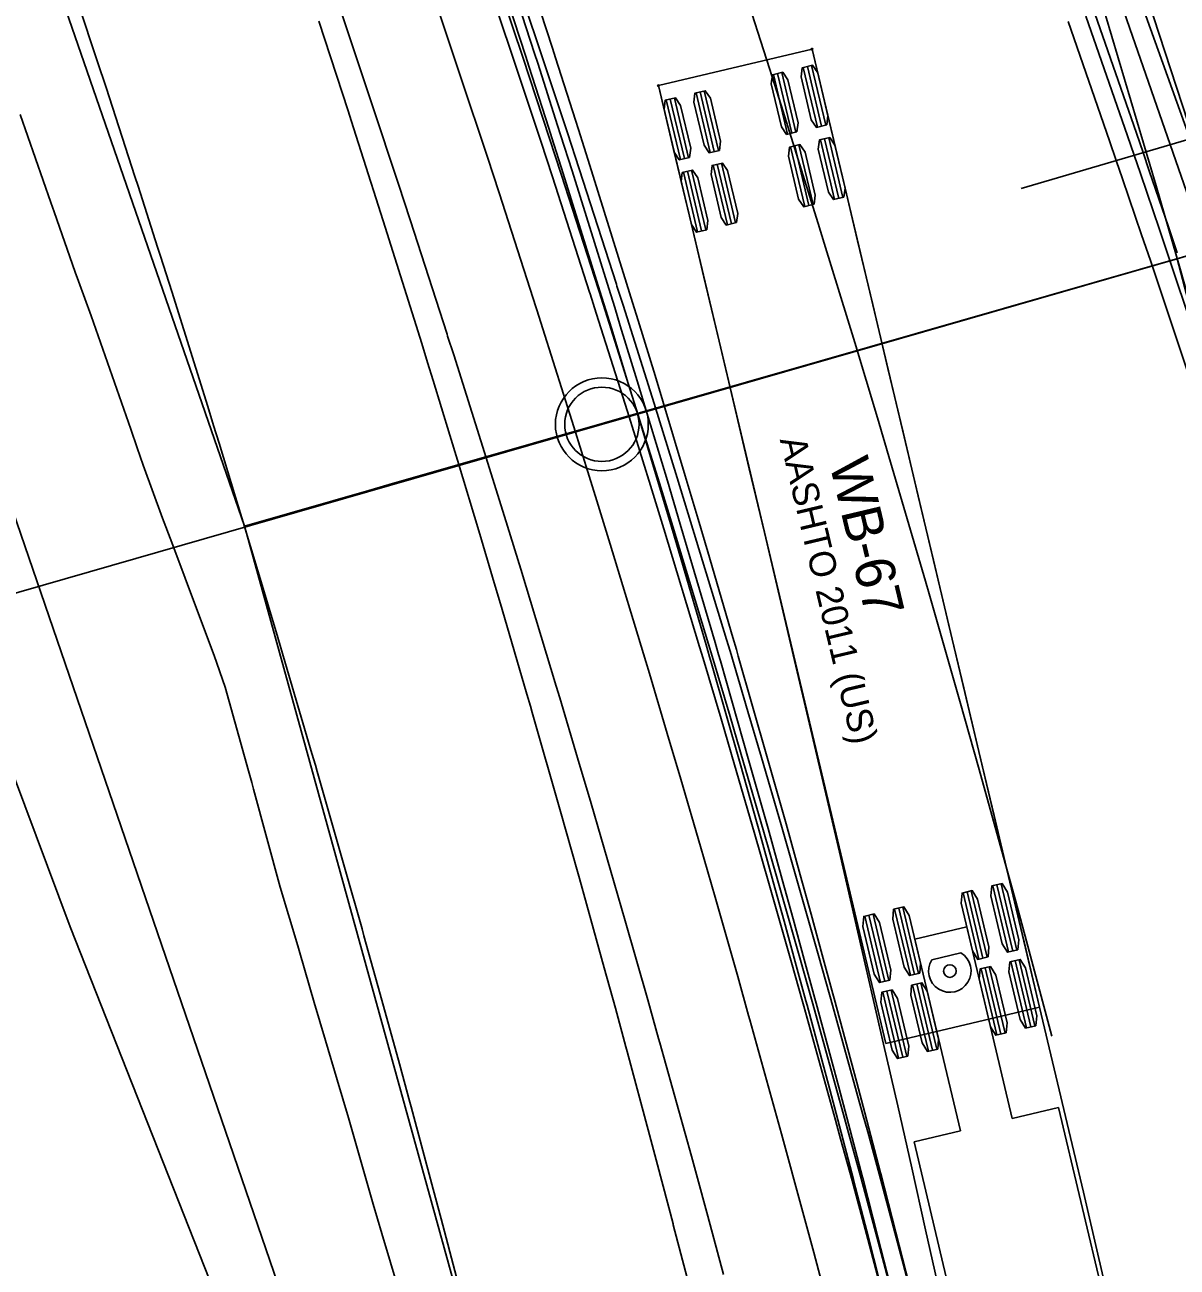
# Model space of a CAD drawing. Extents: x -70 to 701944, y -4 to 666871.
# Drawn here: x 668305.1 to 668367.1, y 653701.2 to 653768.1 of the extents above; entities that cross this region are included whole.
import ezdxf

# ---------------------------------------------------------------- set-up
doc = ezdxf.new("R2010")
doc.units = 0
for name, color, linetype in [('R_Detour', 7, 'Continuous'), ('R_Horz Alg', 7, 'Continuous'), ('R_No Plot', 7, 'Continuous'), ('R_Proposed Const Limits', 7, 'Continuous'), ('R_Proposed Road', 7, 'Continuous'), ('R_ROW', 7, 'Continuous'), ('R_Striping', 7, 'Continuous'), ('R_Water', 7, 'Continuous'), ('T_Drafting', 7, 'Continuous'), ('T_Indications', 7, 'Continuous'), ('T_Vehicle Path Rt', 7, 'Continuous')]:
    doc.layers.add(name, color=color, linetype=linetype)

msp = doc.modelspace()

# ---------------------------------------------------------------- linework, layer by layer
at = {"layer": 'R_Detour'}
for p in [(668458.009, 653781.68), (668294.848, 653734.702)]:
    msp.add_line(p, (668367.131, 653755.514), dxfattribs=at)
at = {"layer": 'R_Horz Alg'}
msp.add_line((668399.039, 653668.625), (668348.516, 653814.192), dxfattribs=at)
msp.add_lwpolyline([(668358.739, 653759.304), (668372.172, 653763.248)], dxfattribs=at)
msp.add_arc((667265.951, 653438.459), 1145.916, 3.823987, 19.140654, dxfattribs=at)
at = {"layer": 'R_No Plot'}
for points in [[(668332.307, 653860.892), (668371.702, 653874.565), (668405.781, 653766.642), (668369.864, 653756.301)], [(668281.576, 653843.285), (668332.307, 653860.892), (668358.502, 653791.06), (668369.864, 653756.301), (668316.937, 653741.11)], [(668316.95, 653741.066), (668330.947, 653690.456), (668341.811, 653639.069), (668392.45, 653648.511), (668389.407, 653664.219), (668381.075, 653702.317), (668367.132, 653755.514), (668324.72, 653743.366)]]:
    msp.add_lwpolyline(points, close=True, dxfattribs=at)
msp.add_circle((668336.169, 653746.6), 2.5, dxfattribs=at)
at = {"layer": 'R_Proposed Const Limits'}
msp.add_lwpolyline([(668325.264, 653699.921), (668324.327, 653703.031), (668323.86, 653704.616), (668322.598, 653709.02), (668322.528, 653709.26), (668321.931, 653711.305), (668321.301, 653713.43), (668320.694, 653715.478), (668319.91, 653718.154), (668319.802, 653718.517), (668318.857, 653721.692), (668317.418, 653726.966), (668317.324, 653727.312), (668317.151, 653727.941), (668315.889, 653732.458), (668315.298, 653734.148), (668314.464, 653736.391), (668313.019, 653740.231), (668312.518, 653741.543), (668311.482, 653744.396), (668311.163, 653745.335), (668310.821, 653746.332), (668308.691, 653752.449), (668308.009, 653754.312), (668307.824, 653754.796), (668306.683, 653758.04), (668306.509, 653758.546), (668304.853, 653763.281)], dxfattribs=at)
at = {"layer": 'R_Proposed Road'}
for points in [[(668352.143, 653696.472), (668350.542, 653702.748), (668349.721, 653705.909), (668349.709, 653705.955), (668348.864, 653709.165), (668348.431, 653710.798), (668347.216, 653715.323), (668347.149, 653715.571), (668346.577, 653717.673), (668345.978, 653719.86), (668345.396, 653721.966), (668344.63, 653724.714), (668344.526, 653725.088), (668343.605, 653728.349), (668342.065, 653733.728), (668341.963, 653734.081), (668341.777, 653734.722), (668340.429, 653739.33), (668339.91, 653741.083), (668339.214, 653743.423), (668338.007, 653747.433), (668337.59, 653748.804), (668336.682, 653751.77), (668336.384, 653752.74), (668336.065, 653753.77), (668334.086, 653760.096), (668333.473, 653762.031), (668333.312, 653762.535), (668332.238, 653765.887), (668332.07, 653766.409), (668330.481, 653771.294)], [(668352.629, 653696.588), (668351.027, 653702.867), (668350.206, 653706.029), (668350.194, 653706.075), (668349.35, 653709.286), (668348.916, 653710.92), (668347.701, 653715.447), (668347.634, 653715.695), (668347.062, 653717.798), (668346.462, 653719.986), (668345.88, 653722.093), (668345.113, 653724.843), (668345.009, 653725.216), (668344.088, 653728.479), (668342.547, 653733.861), (668342.445, 653734.214), (668342.259, 653734.855), (668340.911, 653739.465), (668340.392, 653741.219), (668339.695, 653743.56), (668338.487, 653747.571), (668338.07, 653748.943), (668337.162, 653751.911), (668336.863, 653752.881), (668336.545, 653753.912), (668334.565, 653760.24), (668333.951, 653762.176), (668333.79, 653762.68), (668332.716, 653766.034), (668332.548, 653766.556), (668330.958, 653771.443)], [(668353.602, 653696.819), (668351.999, 653703.104), (668351.177, 653706.268), (668351.165, 653706.314), (668350.32, 653709.529), (668349.886, 653711.164), (668348.669, 653715.695), (668348.602, 653715.943), (668348.03, 653718.049), (668347.43, 653720.238), (668346.847, 653722.347), (668346.08, 653725.099), (668345.975, 653725.473), (668345.054, 653728.739), (668343.511, 653734.125), (668343.409, 653734.479), (668343.223, 653735.12), (668341.873, 653739.734), (668341.354, 653741.49), (668340.656, 653743.833), (668339.448, 653747.848), (668339.031, 653749.221), (668338.122, 653752.191), (668337.823, 653753.163), (668337.504, 653754.194), (668335.523, 653760.528), (668334.908, 653762.466), (668334.747, 653762.971), (668333.672, 653766.327), (668333.504, 653766.85), (668331.913, 653771.742)], [(668328.35, 653700.683), (668327.521, 653703.829), (668327.093, 653705.429), (668325.904, 653709.866), (668325.838, 653710.109), (668325.277, 653712.17), (668324.687, 653714.313), (668324.118, 653716.377), (668323.366, 653719.071), (668323.263, 653719.437), (668322.361, 653722.635), (668320.848, 653727.907), (668320.749, 653728.253), (668320.566, 653728.881), (668319.24, 653733.397), (668318.735, 653735.116), (668318.051, 653737.41), (668316.867, 653741.34), (668316.456, 653742.683), (668315.566, 653745.591), (668315.275, 653746.542), (668314.962, 653747.552), (668313.021, 653753.752), (668312.418, 653755.649), (668312.26, 653756.143), (668311.206, 653759.429), (668311.042, 653759.94), (668309.483, 653764.729), (668309.028, 653766.116), (668307.986, 653769.259)], [(668368.018, 653751.608), (668366.651, 653755.688), (668366.18, 653757.083), (668365.154, 653760.101), (668364.817, 653761.088), (668364.457, 653762.136), (668362.225, 653768.569)], [(668367.132, 653755.827), (668366.66, 653757.223), (668365.634, 653760.242), (668365.296, 653761.229), (668364.937, 653762.277), (668362.704, 653768.713)], [(668340.826, 653700.381), (668340.012, 653703.513), (668340, 653703.559), (668339.163, 653706.74), (668338.73, 653708.357), (668337.529, 653712.843), (668337.462, 653713.088), (668336.895, 653715.172), (668336.299, 653717.338), (668335.724, 653719.425), (668334.965, 653722.149), (668334.86, 653722.519), (668333.949, 653725.752), (668332.42, 653731.082), (668332.32, 653731.432), (668332.136, 653732.067), (668330.796, 653736.632), (668330.285, 653738.371), (668329.594, 653740.69), (668328.398, 653744.663), (668327.982, 653746.021), (668327.083, 653748.961), (668326.789, 653749.923), (668326.473, 653750.944), (668324.511, 653757.212), (668323.903, 653759.13), (668323.742, 653759.63), (668322.678, 653762.951), (668322.512, 653763.468), (668320.937, 653768.31)], [(668367.845, 653748.955), (668367.056, 653751.335), (668365.69, 653755.411), (668365.22, 653756.805), (668364.194, 653759.821), (668363.857, 653760.806), (668363.498, 653761.853), (668361.268, 653768.28)]]:
    msp.add_lwpolyline(points, dxfattribs=at)
at = {"layer": 'R_ROW'}
msp.add_lwpolyline([(668327.662, 653586.017), (668340.866, 653592.636), (668322.469, 653689.423), (668277.131, 653821.63), (668258.714, 653853.344), (668224.548, 653854.189), (668177.848, 653978.143), (668204.742, 653982.278), (668180.351, 654096.997), (668169.324, 654193.983), (668198.414, 654666.211), (668182.924, 654741.025), (668186.49, 654858.988), (668209.004, 654933.009), (668212.484, 655027.95)], dxfattribs=at)
at = {"layer": 'R_Striping'}
msp.add_lwpolyline([(668360.39, 653713.669), (668359.095, 653718.507), (668359.022, 653718.776), (668358.444, 653720.904), (668357.252, 653725.235), (668356.476, 653728.021), (668355.438, 653731.7), (668353.782, 653737.479), (668353.586, 653738.154), (668351.706, 653744.563), (668350.997, 653746.944), (668349.777, 653750.997), (668348.139, 653756.351), (668347.81, 653757.416), (668345.816, 653763.789), (668345.19, 653765.763), (668343.773, 653770.186)], dxfattribs=at)
at = {"layer": 'R_Water'}
msp.add_circle((668336.169, 653746.6), 2, dxfattribs=at)
at = {"layer": 'T_Drafting'}
msp.add_lwpolyline([(667896.868, 653866.363), (667908.99, 653876.134), (667961.519, 653878.492), (668035.599, 653880.514), (668155.221, 653878.408), (668195.965, 653875.713), (668221.893, 653863.92), (668241.423, 653848.421), (668255.903, 653837.64), (668276.443, 653811.359), (668285.745, 653777.919), (668307.548, 653719.546), (668317.566, 653694.192), (668318.744, 653678.862), (668315.208, 653651.739), (668320.796, 653617.393), (668324.837, 653560.789), (668337.969, 653536.193), (668365.581, 653514.967), (668388.141, 653513.956), (668398.243, 653517.999), (668419.12, 653527.096)], dxfattribs=at)
at = {"layer": 'T_Indications'}
for points in [[(668352.629, 653696.588), (668350.97, 653702.853), (668350.119, 653706.007), (668349.505, 653708.264), (668349.233, 653709.257), (668347.528, 653715.403), (668347.459, 653715.65), (668346.868, 653717.748), (668345.647, 653722.031), (668344.855, 653724.774), (668343.797, 653728.401), (668343.066, 653730.88), (668342.101, 653734.119), (668341.91, 653734.759), (668339.985, 653741.104), (668339.267, 653743.438), (668338.023, 653747.437), (668336.351, 653752.731), (668336.023, 653753.758), (668335.991, 653753.86), (668333.987, 653760.066), (668333.355, 653761.995), (668331.913, 653766.36), (668330.279, 653771.231)], [(668353.602, 653696.819), (668351.941, 653703.089), (668351.09, 653706.247), (668350.475, 653708.506), (668350.203, 653709.499), (668348.497, 653715.651), (668348.428, 653715.898), (668347.836, 653717.998), (668346.614, 653722.285), (668345.822, 653725.031), (668344.763, 653728.661), (668344.031, 653731.142), (668343.066, 653734.384), (668342.874, 653735.024), (668340.948, 653741.376), (668340.229, 653743.712), (668338.984, 653747.714), (668337.311, 653753.012), (668336.983, 653754.041), (668336.95, 653754.142), (668334.944, 653760.354), (668334.312, 653762.285), (668332.868, 653766.654), (668331.234, 653771.53)], [(668352.143, 653696.472), (668350.484, 653702.734), (668349.634, 653705.888), (668349.02, 653708.143), (668348.748, 653709.136), (668347.044, 653715.279), (668346.975, 653715.526), (668346.383, 653717.623), (668345.163, 653721.904), (668344.372, 653724.646), (668343.314, 653728.271), (668342.584, 653730.749), (668341.619, 653733.987), (668341.428, 653734.626), (668339.504, 653740.969), (668338.786, 653743.302), (668337.542, 653747.299), (668335.871, 653752.59), (668335.544, 653753.617), (668335.511, 653753.718), (668333.508, 653759.921), (668332.877, 653761.85), (668331.435, 653766.213), (668329.802, 653771.082)], [(668349.224, 653695.779), (668347.569, 653702.024), (668346.721, 653705.169), (668346.109, 653707.419), (668345.838, 653708.408), (668344.137, 653714.535), (668344.068, 653714.781), (668343.479, 653716.873), (668342.262, 653721.142), (668341.472, 653723.876), (668340.417, 653727.492), (668339.688, 653729.963), (668338.727, 653733.192), (668338.535, 653733.83), (668336.616, 653740.155), (668335.9, 653742.482), (668334.66, 653746.468), (668332.993, 653751.745), (668332.666, 653752.769), (668332.634, 653752.87), (668330.635, 653759.056), (668330.006, 653760.98), (668328.567, 653765.331), (668326.939, 653770.187)], [(668342.711, 653700.84), (668341.867, 653703.971), (668341.257, 653706.21), (668340.987, 653707.196), (668339.294, 653713.295), (668339.225, 653713.54), (668338.638, 653715.622), (668337.426, 653719.872), (668336.64, 653722.594), (668335.589, 653726.193), (668334.863, 653728.653), (668333.905, 653731.868), (668333.715, 653732.502), (668331.804, 653738.799), (668331.09, 653741.115), (668329.855, 653745.083), (668328.195, 653750.336), (668327.87, 653751.355), (668327.838, 653751.456), (668325.848, 653757.615), (668325.221, 653759.529), (668323.788, 653763.861), (668322.166, 653768.695)]]:
    msp.add_lwpolyline(points, dxfattribs=at)
at = {"layer": 'T_Vehicle Path Rt'}
for p, q in [((668347.481, 653766.798), (668339.211, 653764.834)), ((668359.726, 653715.232), (668347.481, 653766.798)), ((668347.771, 653762.601), (668347.008, 653765.812)), ((668347.994, 653762.654), (668347.231, 653765.865)), ((668348.217, 653762.707), (668347.454, 653765.918)), ((668346.165, 653762.22), (668345.403, 653765.431)), ((668346.388, 653762.273), (668345.626, 653765.484)), ((668346.611, 653762.326), (668345.849, 653765.537)), ((668339.211, 653764.834), (668351.456, 653713.268)), ((668342.221, 653761.283), (668341.459, 653764.494)), ((668342.444, 653761.336), (668341.681, 653764.547)), ((668340.393, 653760.849), (668339.63, 653764.06)), ((668340.616, 653760.902), (668339.853, 653764.113)), ((668340.839, 653760.955), (668340.076, 653764.166)), ((668341.998, 653761.231), (668341.236, 653764.441)), ((668348.695, 653758.71), (668347.933, 653761.92)), ((668348.918, 653758.763), (668348.155, 653761.973)), ((668349.141, 653758.816), (668348.378, 653762.026)), ((668347.09, 653758.328), (668346.327, 653761.539)), ((668347.313, 653758.381), (668346.55, 653761.592)), ((668347.536, 653758.434), (668346.773, 653761.645)), ((668342.922, 653757.339), (668342.16, 653760.549)), ((668343.145, 653757.392), (668342.383, 653760.602)), ((668343.368, 653757.445), (668342.606, 653760.655)), ((668341.317, 653756.958), (668340.554, 653760.168)), ((668341.54, 653757.01), (668340.777, 653760.221)), ((668341.763, 653757.063), (668341, 653760.274)), ((668358.059, 653718.194), (668357.212, 653721.761)), ((668358.282, 653718.247), (668357.435, 653721.814)), ((668358.505, 653718.3), (668357.658, 653721.867)), ((668356.454, 653717.812), (668355.607, 653721.38)), ((668356.677, 653717.865), (668355.83, 653721.433)), ((668356.9, 653717.918), (668356.053, 653721.486)), ((668352.773, 653716.938), (668351.926, 653720.506)), ((668352.996, 653716.991), (668352.149, 653720.559)), ((668353.219, 653717.044), (668352.372, 653720.612)), ((668351.168, 653716.557), (668350.321, 653720.125)), ((668351.391, 653716.61), (668350.543, 653720.177)), ((668351.614, 653716.663), (668350.766, 653720.23)), ((668355.807, 653719.543), (668353.018, 653718.881)), ((668358.257, 653709.23), (668355.807, 653719.543)), ((668353.018, 653718.881), (668355.467, 653708.568)), ((668355.498, 653718.142), (668353.925, 653717.768)), ((668359.03, 653714.107), (668358.183, 653717.675)), ((668359.253, 653714.16), (668358.406, 653717.728)), ((668359.476, 653714.213), (668358.629, 653717.781)), ((668357.424, 653713.726), (668356.577, 653717.294)), ((668357.647, 653713.779), (668356.8, 653717.346)), ((668357.87, 653713.832), (668357.023, 653717.399)), ((668353.743, 653712.852), (668352.896, 653716.419)), ((668353.966, 653712.905), (668353.119, 653716.472)), ((668354.189, 653712.958), (668353.342, 653716.525)), ((668352.138, 653712.471), (668351.291, 653716.038)), ((668352.361, 653712.524), (668351.514, 653716.091)), ((668352.584, 653712.577), (668351.737, 653716.144)), ((668351.456, 653713.268), (668359.726, 653715.232)), ((668359.726, 653715.232), (668359.726, 653715.232)), ((668360.754, 653709.823), (668358.257, 653709.23)), ((668364.219, 653695.229), (668360.754, 653709.823)), ((668355.467, 653708.568), (668352.97, 653707.975)), ((668352.97, 653707.975), (668356.436, 653693.381))]:
    msp.add_line(p, q, dxfattribs=at)
for points in [[(668347.481, 653766.798), (668348.297, 653763.36), (668349.114, 653759.922), (668349.93, 653756.485), (668350.746, 653753.047), (668351.563, 653749.609), (668352.379, 653746.172), (668353.195, 653742.734), (668354.012, 653739.296), (668354.828, 653735.858), (668355.644, 653732.421), (668356.461, 653728.983), (668357.277, 653725.545), (668358.094, 653722.107), (668358.91, 653718.67), (668359.726, 653715.232), (668360.515, 653711.907), (668361.301, 653708.583), (668362.085, 653705.257), (668362.865, 653701.931), (668363.639, 653698.603)], [(668339.211, 653764.834), (668340.027, 653761.396), (668340.844, 653757.959), (668341.66, 653754.521), (668342.476, 653751.083), (668343.291, 653747.645), (668344.106, 653744.207), (668344.92, 653740.769), (668345.732, 653737.33), (668346.542, 653733.891), (668347.349, 653730.451), (668348.154, 653727.01), (668348.955, 653723.569), (668349.753, 653720.127), (668350.546, 653716.684), (668351.335, 653713.24), (668351.335, 653713.24), (668352.093, 653709.908), (668352.846, 653706.575), (668353.594, 653703.242), (668354.336, 653699.907)]]:
    msp.add_lwpolyline(points, dxfattribs=at)
for points in [[(668348.272, 653762.72), (668347.715, 653762.588), (668347.441, 653762.998), (668346.892, 653765.31), (668346.953, 653765.799), (668347.51, 653765.931), (668347.784, 653765.521), (668348.333, 653763.21)], [(668346.667, 653762.339), (668346.11, 653762.207), (668345.836, 653762.617), (668345.287, 653764.928), (668345.348, 653765.418), (668345.904, 653765.55), (668346.179, 653765.14), (668346.728, 653762.828)], [(668342.499, 653761.35), (668341.943, 653761.217), (668341.668, 653761.627), (668341.119, 653763.939), (668341.18, 653764.428), (668341.737, 653764.56), (668342.011, 653764.151), (668342.56, 653761.839)], [(668340.894, 653760.968), (668340.337, 653760.836), (668340.063, 653761.246), (668339.514, 653763.558), (668339.575, 653764.047), (668340.131, 653764.179), (668340.406, 653763.769), (668340.955, 653761.458)], [(668349.196, 653758.829), (668348.64, 653758.696), (668348.365, 653759.106), (668347.816, 653761.418), (668347.877, 653761.907), (668348.434, 653762.039), (668348.708, 653761.63), (668349.257, 653759.318)], [(668347.591, 653758.447), (668347.034, 653758.315), (668346.76, 653758.725), (668346.211, 653761.037), (668346.272, 653761.526), (668346.828, 653761.658), (668347.103, 653761.248), (668347.652, 653758.937)], [(668343.423, 653757.458), (668342.867, 653757.326), (668342.592, 653757.735), (668342.043, 653760.047), (668342.104, 653760.536), (668342.661, 653760.668), (668342.935, 653760.259), (668343.484, 653757.947)], [(668341.818, 653757.077), (668341.262, 653756.944), (668340.987, 653757.354), (668340.438, 653759.666), (668340.499, 653760.155), (668341.056, 653760.287), (668341.33, 653759.878), (668341.879, 653757.566)], [(668358.561, 653718.313), (668358.004, 653718.181), (668357.718, 653718.64), (668357.108, 653721.209), (668357.157, 653721.748), (668357.713, 653721.88), (668358, 653721.42), (668358.61, 653718.852)], [(668356.955, 653717.931), (668356.399, 653717.799), (668356.112, 653718.259), (668355.502, 653720.827), (668355.552, 653721.367), (668356.108, 653721.499), (668356.394, 653721.039), (668357.004, 653718.471)], [(668353.274, 653717.057), (668352.718, 653716.925), (668352.431, 653717.385), (668351.822, 653719.953), (668351.871, 653720.493), (668352.427, 653720.625), (668352.713, 653720.165), (668353.323, 653717.597)], [(668351.669, 653716.676), (668351.112, 653716.544), (668350.826, 653717.004), (668350.216, 653719.572), (668350.265, 653720.111), (668350.822, 653720.244), (668351.108, 653719.784), (668351.718, 653717.215)], [(668359.531, 653714.226), (668358.974, 653714.094), (668358.688, 653714.554), (668358.078, 653717.122), (668358.127, 653717.662), (668358.684, 653717.794), (668358.97, 653717.334), (668359.58, 653714.766)], [(668357.926, 653713.845), (668357.369, 653713.713), (668357.083, 653714.173), (668356.473, 653716.741), (668356.522, 653717.28), (668357.078, 653717.413), (668357.365, 653716.953), (668357.975, 653714.384)], [(668354.245, 653712.971), (668353.688, 653712.839), (668353.402, 653713.298), (668352.792, 653715.867), (668352.841, 653716.406), (668353.397, 653716.538), (668353.684, 653716.079), (668354.294, 653713.51)], [(668352.639, 653712.59), (668352.083, 653712.458), (668351.796, 653712.917), (668351.187, 653715.486), (668351.236, 653716.025), (668351.792, 653716.157), (668352.078, 653715.698), (668352.688, 653713.129)]]:
    msp.add_lwpolyline(points, close=True, dxfattribs=at)
for centre, radius in [((668347.481, 653766.798), 0.0417), ((668339.211, 653764.834), 0.0417), ((668354.898, 653717.169), 0.34)]:
    msp.add_circle(centre, radius, dxfattribs=at)
msp.add_arc((668354.898, 653717.169), 1.143, 148.35862, 58.35862, dxfattribs=at)

# ---------------------------------------------------------------- texts
for s, height, p in [('AASHTO 2011 (US)', 1.41667, (668345.738, 653745.777)), ('WB-67', 2.125, (668348.402, 653744.526))]:
    msp.add_text(s, height=height, rotation=283.35862, dxfattribs=at).set_placement(p)

doc.saveas('drawing.dxf')
